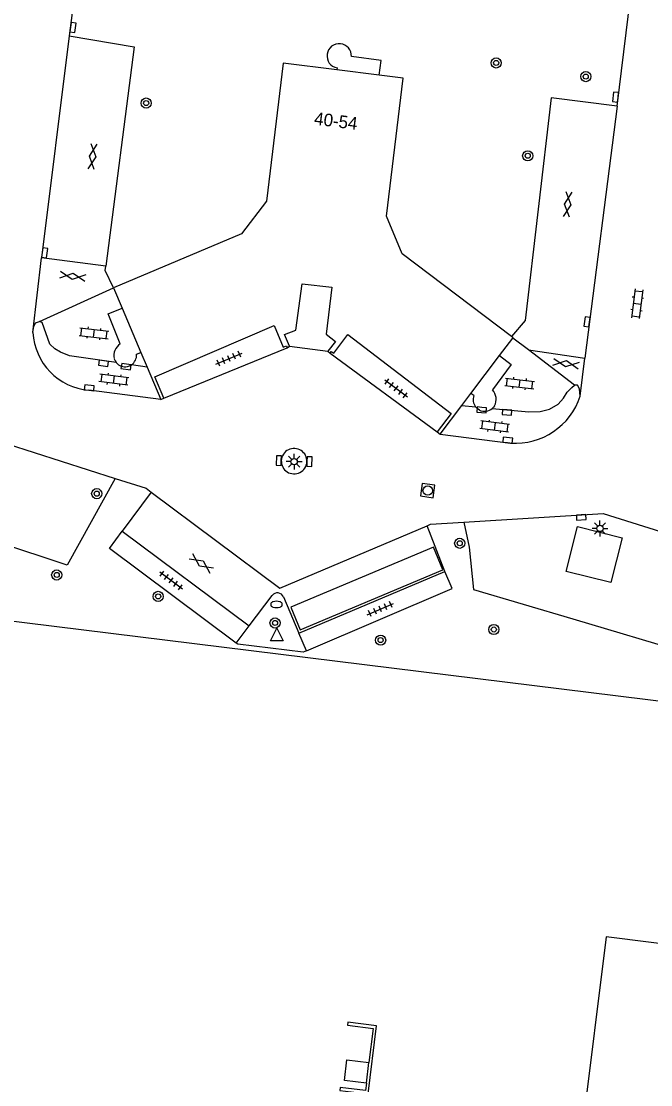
# Model space of a CAD drawing. Extents: x 131000 to 133014, y 396499 to 399001.
# Drawn here: x 131834.6 to 131884.2, y 397040.1 to 397124 of the extents above; entities that cross this region are included whole.
import ezdxf

# ---------------------------------------------------------------- set-up
doc = ezdxf.new("R2010")
doc.units = 0
for name, color, linetype in [('gg-afsc-hekwerk', 7, 'Continuous'), ('gg-afsc-muur', 7, 'Continuous'), ('gg-anno-huisnummerreeks BGT', 7, 'Continuous'), ('gg-bbg-hoofdgebouw', 7, 'Continuous'), ('gg-bbg-lage trafo', 7, 'Continuous'), ('gg-bbg-luifel en loopbrug', 7, 'Continuous'), ('gg-bbg-onder overbouw', 7, 'Continuous'), ('gg-bbg-pand overbouw', 7, 'Continuous'), ('gg-bbg-toegangstrap', 7, 'Continuous'), ('gg-knt-trap', 7, 'Continuous'), ('gg-knt-verharding', 7, 'Continuous'), ('gt-grn-groengrens', 7, 'Continuous'), ('gt-grn-vlakafsluiter', 7, 'Continuous'), ('gt-symb-boom', 7, 'Continuous'), ('gt-symb-brandkraan', 7, 'Continuous'), ('gt-symb-gesloten verharding', 7, 'Continuous'), ('gt-symb-klinker verharding', 7, 'Continuous'), ('gt-symb-kolk', 7, 'Continuous'), ('gt-symb-lichtmast', 7, 'Continuous'), ('gt-symb-rioolschacht', 7, 'Continuous'), ('gt-symb-tegel verharding', 7, 'Continuous'), ('gt-symb-waterafsluiter', 7, 'Continuous')]:
    doc.layers.add(name, color=color, linetype=linetype)

# ---------------------------------------------------------------- blocks, each defined once
blk = doc.blocks.new('gt0-GESVH1')
at = {"layer": 'gt-symb-gesloten verharding'}
for p, q in [((-0.992, -0.261), (0.008, 0.239)), ((0.008, -0.261), (-0.992, 0.239)), ((0.008, 0.239), (1.008, -0.261)), ((1.008, 0.239), (0.008, -0.261))]:
    blk.add_line(p, q, dxfattribs=at)
blk = doc.blocks.new('gt0-BOOM')
at = {"layer": 'gt-symb-boom'}
for radius in [0.4, 0.2]:
    blk.add_circle((0, 0), radius, dxfattribs=at)
blk = doc.blocks.new('gt0-KOLK')
at = {"layer": 'gt-symb-kolk'}
blk.add_lwpolyline([(0, 0), (0.375, 0), (0.375, 0.4), (-0.375, 0.4), (-0.375, 0), (0, 0)], dxfattribs=at)
blk = doc.blocks.new('gt0-KL1')
at = {"layer": 'gt-symb-klinker verharding'}
for p, q in [((-1.15, 0.3), (1.15, 0.3)), ((-1, -0.3), (-1, 0.3)), ((-0.5, 0.3), (-0.5, 0.45)), ((0, -0.3), (0, 0.3)), ((0.5, 0.3), (0.5, 0.45)), ((1, -0.3), (1, 0.3)), ((-1.15, -0.3), (1.15, -0.3)), ((-0.5, -0.45), (-0.5, -0.3)), ((0.5, -0.45), (0.5, -0.3))]:
    blk.add_line(p, q, dxfattribs=at)
blk = doc.blocks.new('gt0-TEG1')
at = {"layer": 'gt-symb-tegel verharding'}
for p, q in [((-1.125, 0), (1.125, 0)), ((-0.9, -0.25), (-0.9, 0.25)), ((-0.45, -0.25), (-0.45, 0.25)), ((0, -0.25), (0, 0.25)), ((0.45, -0.25), (0.45, 0.25)), ((0.9, -0.25), (0.9, 0.25))]:
    blk.add_line(p, q, dxfattribs=at)
blk = doc.blocks.new('gt0-BR')
at = {"layer": 'gt-symb-brandkraan'}
for centre, radius, start, end in [((-0.244, 0), 0.206, 107.56694, 252.43307), ((0.599, -2.664), 3, 106.89205, 107.56694), ((0, -0.691), 0.938, 73.10799, 106.89205), ((-0.599, -2.664), 3, 72.43309, 73.10799), ((0.244, 0), 0.206, 287.56695, 72.43309), ((0.599, 2.664), 3, 252.43307, 253.10797), ((0, 0.691), 0.938, 253.10797, 286.89206), ((-0.599, 2.664), 3, 286.89206, 287.56695)]:
    blk.add_arc(centre, radius, start, end, dxfattribs=at)
blk = doc.blocks.new('gt0-LMAST')
at = {"layer": 'gt-symb-lichtmast'}
for p, q in [((-0.182, 0.173), (-0.447, 0.438)), ((-0.005, 0.246), (-0.005, 0.621)), ((0.172, 0.173), (0.437, 0.438)), ((-0.255, -0.004), (-0.63, -0.004)), ((-0.182, -0.181), (-0.447, -0.446)), ((-0.005, -0.254), (-0.005, -0.629)), ((0.437, -0.446), (0.172, -0.181)), ((0.245, -0.004), (0.62, -0.004))]:
    blk.add_line(p, q, dxfattribs=at)
blk.add_circle((-0.005, -0.004), 0.25, dxfattribs=at)
blk = doc.blocks.new('gt0-RS')
at = {"layer": 'gt-symb-rioolschacht'}
blk.add_lwpolyline([(-0.5, -0.5), (0.5, -0.5), (0.5, 0.5), (-0.5, 0.5)], close=True, dxfattribs=at)
blk.add_circle((0, 0), 0.375, dxfattribs=at)
blk = doc.blocks.new('gt0-WAFSL')
at = {"layer": 'gt-symb-waterafsluiter'}
for p, q in [((-0.5, -0.333), (0, 0.667)), ((0, 0.667), (0.5, -0.333)), ((0.5, -0.333), (-0.5, -0.333))]:
    blk.add_line(p, q, dxfattribs=at)

msp = doc.modelspace()

# ---------------------------------------------------------------- linework, layer by layer
at = {"layer": 'gg-afsc-hekwerk'}
msp.add_line((131821.898, 397078.158), (131932.903, 397064.446), dxfattribs=at)
at = {"layer": 'gg-afsc-muur'}
for p, q in [((131851.552, 397074.939), (131852.563, 397076.294)), ((131857.094, 397074.326), (131856.5, 397075.71)), ((131861.815, 397040.224), (131862.016, 397041.861))]:
    msp.add_line(p, q, dxfattribs=at)
for points in [[(131851.552, 397074.939), (131841.551, 397082.399), (131842.559, 397083.755)], [(131857.094, 397074.326), (131868.578, 397079.252), (131868.009, 397080.593)], [(131857.094, 397074.326), (131856.819, 397074.21), (131851.677, 397074.843), (131851.552, 397074.939)], [(131861.815, 397040.224), (131861.746, 397039.664), (131859.743, 397039.901), (131859.708, 397039.664), (131861.955, 397039.397), (131862.614, 397044.76), (131860.361, 397045.037), (131860.331, 397044.799), (131862.347, 397044.551), (131862.016, 397041.861)]]:
    msp.add_lwpolyline(points, dxfattribs=at)
at = {"layer": 'gg-bbg-hoofdgebouw'}
for p, q in [((131862.833, 397119.715), (131859.48, 397120.133)), ((131841.88, 397102.94), (131842.553, 397101.359)), ((131842.553, 397101.359), (131844.043, 397097.857)), ((131872.314, 397097.613), (131873.361, 397098.994)), ((131844.043, 397097.857), (131844.535, 397096.7)), ((131855.57, 397098.22), (131855.76, 397098.34)), ((131858.77, 397097.95), (131858.95, 397097.81)), ((131870.049, 397094.625), (131872.314, 397097.613)), ((131844.535, 397096.7), (131845.62, 397094.15)), ((131869.33, 397093.676), (131870.049, 397094.625)), ((131845.62, 397094.15), (131845.85, 397094.26)), ((131867.62, 397091.42), (131869.33, 397093.676)), ((131867.4, 397091.59), (131867.62, 397091.42))]:
    msp.add_line(p, q, dxfattribs=at)
for points in [[(131859.48, 397120.133), (131855.25, 397120.66), (131853.93, 397109.78), (131851.96, 397107.22), (131841.88, 397102.94)], [(131873.247, 397099.12), (131864.63, 397105.62), (131863.39, 397108.59), (131864.72, 397119.48), (131862.833, 397119.715)], [(131855.76, 397098.34), (131855.37, 397099.26), (131856.25, 397099.6), (131856.75, 397103.26), (131859.08, 397102.99), (131858.63, 397099.3), (131859.37, 397098.73), (131858.77, 397097.95)], [(131873.361, 397098.994), (131873.38, 397099.02), (131873.247, 397099.12)]]:
    msp.add_lwpolyline(points, dxfattribs=at)
at = {"layer": 'gg-bbg-lage trafo'}
msp.add_lwpolyline([(131861.815, 397040.224), (131860.078, 397040.437), (131860.279, 397042.075), (131862.016, 397041.861)], dxfattribs=at)
at = {"layer": 'gg-bbg-luifel en loopbrug'}
msp.add_lwpolyline([(131867.098, 397082.506), (131855.847, 397077.768), (131856.602, 397075.977), (131867.852, 397080.714), (131867.098, 397082.506)], dxfattribs=at)
at = {"layer": 'gg-bbg-onder overbouw'}
for points in [[(131845.85, 397094.26), (131845.13, 397095.92), (131854.55, 397099.99), (131855.26, 397098.28), (131855.51, 397098.37), (131855.57, 397098.22)], [(131858.95, 397097.81), (131859.04, 397097.93), (131859.24, 397097.79), (131860.36, 397099.26), (131868.51, 397093.04), (131867.4, 397091.59)]]:
    msp.add_lwpolyline(points, dxfattribs=at)
at = {"layer": 'gg-bbg-pand overbouw'}
for p, q in [((131845.85, 397094.26), (131855.57, 397098.22)), ((131858.95, 397097.81), (131867.4, 397091.59))]:
    msp.add_line(p, q, dxfattribs=at)
msp.add_lwpolyline([(131891.352, 397050.438), (131880.707, 397051.762), (131878.846, 397036.797), (131889.494, 397035.473)], dxfattribs=at)
at = {"layer": 'gg-bbg-toegangstrap'}
for p, q in [((131859.5, 397120.291), (131859.48, 397120.133)), ((131843.694, 397097.709), (131844.043, 397097.857)), ((131870.282, 397094.448), (131870.049, 397094.625))]:
    msp.add_line(p, q, dxfattribs=at)
for points in [[(131862.833, 397119.715), (131862.978, 397120.879), (131860.634, 397121.184)], [(131842.396, 397098.541), (131841.466, 397100.897), (131842.553, 397101.359)], [(131841.93, 397097.365), (131841.996, 397097.203), (131842.094, 397097.055)], [(131842.974, 397096.739), (131843.138, 397096.794), (131843.293, 397096.88)], [(131872.314, 397097.613), (131873.239, 397096.912), (131871.764, 397094.909)], [(131870.721, 397093.314), (131870.554, 397093.428), (131870.418, 397093.572)], [(131871.915, 397093.653), (131871.832, 397093.54), (131871.738, 397093.445)]]:
    msp.add_lwpolyline(points, dxfattribs=at)
for centre, radius, start, end in [((131859.672, 397121.239), 0.963, 356.74798, 259.69133), ((131843.08, 397097.59), 1.172, 125.72154, 191.04572), ((131842.795, 397097.623), 0.902, 219.02398, 281.47052), ((131842.759, 397097.65), 0.937, 304.75133, 3.62114), ((131871.159, 397094.136), 0.931, 160.39192, 217.25765), ((131870.923, 397094.171), 1.119, 332.44601, 41.26472), ((131871.131, 397094.144), 0.925, 243.69954, 310.98019)]:
    msp.add_arc(centre, radius, start, end, dxfattribs=at)
at = {"layer": 'gg-knt-trap'}
msp.add_line((131855.76, 397098.34), (131858.77, 397097.95), dxfattribs=at)
at = {"layer": 'gg-knt-verharding'}
for p, q in [((131839.65, 397132.84), (131838.392, 397122.827)), ((131881.574, 397117.283), (131882.85, 397127.501)), ((131838.392, 397122.827), (131836.192, 397105.316)), ((131881.574, 397117.283), (131879.045, 397097.401)), ((131841.268, 397104.653), (131836.192, 397105.316)), ((131836.035, 397100.288), (131841.88, 397102.94)), ((131874.587, 397098.053), (131873.361, 397098.994)), ((131874.587, 397098.053), (131879.045, 397097.401)), ((131878.224, 397095.263), (131874.587, 397098.053)), ((131844.535, 397096.7), (131843.293, 397096.88)), ((131845.62, 397094.15), (131839.93, 397094.87)), ((131869.33, 397093.676), (131870.418, 397093.572)), ((131867.62, 397091.42), (131873.18, 397090.71)), ((131844.845, 397086.832), (131842.559, 397083.755)), ((131842.559, 397083.755), (131852.563, 397076.294)), ((131868.009, 397080.593), (131866.595, 397084.192)), ((131856.5, 397075.71), (131868.009, 397080.593)), ((131852.563, 397076.294), (131854.389, 397078.695)), ((131855.271, 397078.574), (131856.5, 397075.71))]:
    msp.add_line(p, q, dxfattribs=at)
for points in [[(131838.392, 397122.827), (131843.494, 397121.945), (131841.268, 397104.653)], [(131881.574, 397117.283), (131876.386, 397117.923), (131874.341, 397100.384), (131873.247, 397099.12)], [(131841.88, 397102.94), (131841.226, 397104.323), (131841.268, 397104.653)], [(131835.515, 397099.439), (131835.599, 397099.895), (131835.739, 397100.201), (131836.035, 397100.288)], [(131842.094, 397097.055), (131838.395, 397097.592), (131837.708, 397097.867), (131837.245, 397098.151), (131836.855, 397098.513), (131836.264, 397100.221), (131836.035, 397100.288)], [(131871.738, 397093.445), (131874.615, 397093.169), (131875.516, 397093.203), (131876.262, 397093.382), (131876.924, 397093.783), (131877.358, 397094.251), (131877.641, 397094.714), (131878.003, 397095.104), (131878.224, 397095.263)], [(131878.674, 397094.407), (131878.61, 397094.976), (131878.448, 397095.271), (131878.224, 397095.263)], [(131819.359, 397090.61), (131831.34, 397091.32), (131842.019, 397087.923)], [(131842.019, 397087.923), (131844.45, 397087.15), (131844.845, 397086.832)], [(131844.845, 397086.832), (131854.989, 397079.267), (131866.595, 397084.192)], [(131869.504, 397084.482), (131880.47, 397085.16), (131892.711, 397081.308)], [(131866.595, 397084.192), (131866.88, 397084.32), (131869.504, 397084.482)], [(131881.981, 397083.244), (131881.084, 397079.705), (131877.564, 397080.583), (131878.461, 397084.122), (131881.981, 397083.244)]]:
    msp.add_lwpolyline(points, dxfattribs=at)
for centre, radius, start, end in [((131840.37, 397099.713), 4.863, 183.23036, 264.80555), ((131873.554, 397096.085), 5.388, 266.02378, 341.8507), ((131856.105, 397089.282), 0.999, 85.75806, 268.09874), ((131856.128, 397089.281), 0.998, 266.78684, 87.06995), ((131854.795, 397078.382), 0.513, 22.0168, 142.36012)]:
    msp.add_arc(centre, radius, start, end, dxfattribs=at)
at = {"layer": 'gt-grn-groengrens'}
for points in [[(131842.019, 397087.923), (131838.229, 397081.088), (131832.722, 397082.903), (131821.072, 397085.299), (131819.359, 397090.61)], [(131869.504, 397084.482), (131869.919, 397082.493), (131870.258, 397079.163), (131878.099, 397076.856), (131887.25, 397074.12), (131888.326, 397075.197), (131892.711, 397081.308)]]:
    msp.add_lwpolyline(points, dxfattribs=at)
at = {"layer": 'gt-grn-vlakafsluiter'}
for p, q in [((131835.515, 397099.439), (131836.192, 397105.316)), ((131878.674, 397094.407), (131879.045, 397097.401))]:
    msp.add_line(p, q, dxfattribs=at)

# ---------------------------------------------------------------- block references
at = {"layer": 'gt-symb-boom'}
for p in [(131872.044, 397120.681), (131879.109, 397119.604), (131844.452, 397117.52), (131874.533, 397113.366), (131840.552, 397086.72), (131869.17, 397082.805), (131854.61, 397076.522), (131871.864, 397076.01), (131862.938, 397075.173)]:
    msp.add_blockref('gt0-BOOM', p, dxfattribs=at)
at = {"layer": 'gt-symb-boom', "rotation": 90}
for p in [(131837.397, 397080.307), (131845.4, 397078.622)]:
    msp.add_blockref('gt0-BOOM', p, dxfattribs=at)
at = {"layer": 'gt-symb-brandkraan'}
msp.add_blockref('gt0-BR', (131854.73, 397077.983), dxfattribs=at)
at = {"layer": 'gt-symb-gesloten verharding'}
for p, rotation in [((131840.234, 397113.319), -96.31488442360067), ((131877.699, 397109.538), -96.31488442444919), ((131838.665, 397103.839), 172.53402593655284), ((131877.558, 397096.95), 171.6591331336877), ((131848.804, 397081.227), -34.69152882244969)]:
    msp.add_blockref('gt0-GESVH1', p, dxfattribs=dict(at, rotation=rotation))
at = {"layer": 'gt-symb-klinker verharding'}
for p, rotation in [((131883.165, 397101.698), -96.94741065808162), ((131840.34, 397099.36), -6.485660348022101), ((131841.9, 397095.705), 172.7612734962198), ((131873.897, 397095.409), -6.485660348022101), ((131871.927, 397092.017), 172.70443985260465)]:
    msp.add_blockref('gt0-KL1', p, dxfattribs=dict(at, rotation=rotation))
at = {"layer": 'gt-symb-kolk'}
for p, rotation in [((131838.478, 397123.512), -98.34086686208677), ((131881.66, 397117.968), 84.08992967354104), ((131836.244, 397105.733), -97.46597406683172), ((131879.407, 397100.251), 82.46974665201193), ((131841.12, 397097.194), 171.7241071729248), ((131842.892, 397096.939), 171.7241071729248), ((131839.942, 397094.869), -7.181878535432), ((131870.921, 397093.523), 175.24111432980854), ((131872.919, 397093.331), 174.4890230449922), ((131872.935, 397090.747), -6.549091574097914), ((131855.107, 397089.318), 87.94162964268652), ((131857.126, 397089.253), -91.59808684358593), ((131878.743, 397085.053), -176.67392639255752)]:
    msp.add_blockref('gt0-KOLK', p, dxfattribs=dict(at, rotation=rotation))
at = {"layer": 'gt-symb-lichtmast'}
for p in [(131856.121, 397089.251), (131880.234, 397083.98)]:
    msp.add_blockref('gt0-LMAST', p, dxfattribs=at)
at = {"layer": 'gt-symb-rioolschacht', "rotation": 172.29934460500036}
msp.add_blockref('gt0-RS', (131866.652, 397086.965), dxfattribs=at)
at = {"layer": 'gt-symb-tegel verharding'}
for p, rotation in [((131850.977, 397097.367), 23.25875933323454), ((131864.156, 397095.021), -36.99589775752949), ((131846.419, 397079.877), -36.709534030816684), ((131862.916, 397077.621), 23.206114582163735)]:
    msp.add_blockref('gt0-TEG1', p, dxfattribs=dict(at, rotation=rotation))
at = {"layer": 'gt-symb-waterafsluiter'}
msp.add_blockref('gt0-WAFSL', (131854.758, 397075.46), dxfattribs=at)

# ---------------------------------------------------------------- texts
at = {"layer": 'gg-anno-huisnummerreeks BGT'}
msp.add_text('40-54', height=1, rotation=352.9, dxfattribs=at).set_placement((131857.655, 397115.826))

doc.saveas('drawing.dxf')
